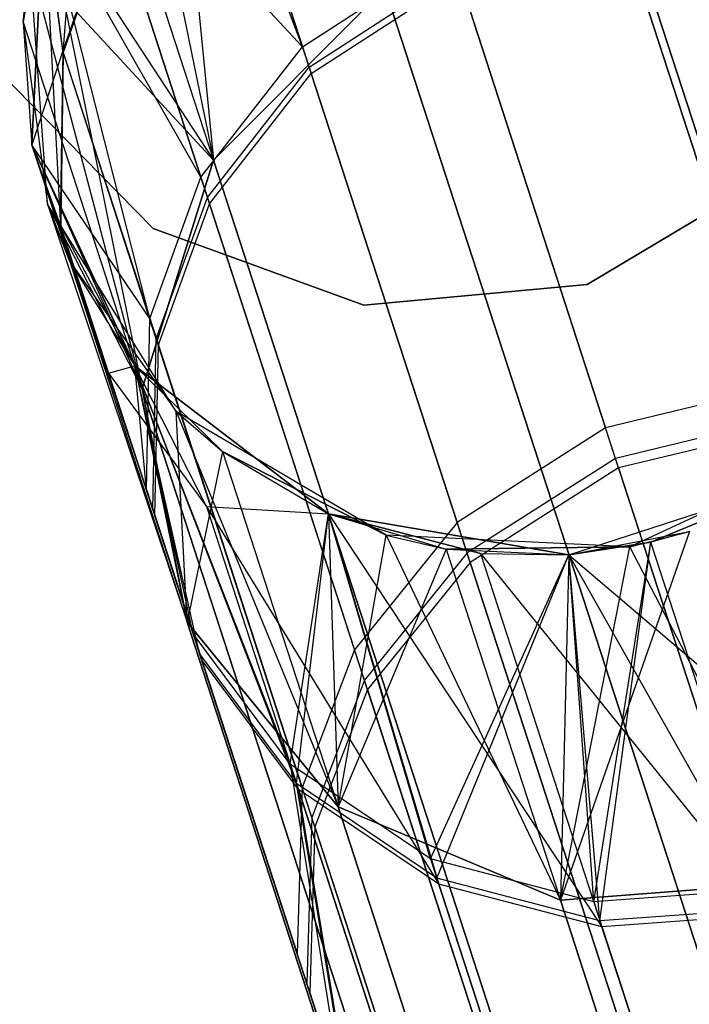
# Model space of a CAD drawing. Extents: x 0.3 to 7.1, y -3.38 to 3.38.
# Tile 303 of 604: x 2.58 to 2.71, y 2.95 to 3.14. Entities that reach past the tile are written whole.
import ezdxf

# ---------------------------------------------------------------- set-up
doc = ezdxf.new("R2010")
doc.units = 0
doc.header["$LTSCALE"] = 2.54
doc.layers.get('0').update_dxf_attribs({"linetype": 'CONTINUOUS'})

# ---------------------------------------------------------------- blocks, each defined once
blk = doc.blocks.new('SINGLES_AVVSTL_STL')
at = {"color": 0}
for p, q in [((2.60498, 3.20834, 23.18265), (2.61403, 3.11628, 22.50739)), ((2.60498, 3.20834, 23.18265), (2.61403, 3.11628, 22.50739)), ((2.6315, 3.13851, 52.55548), (2.60498, 3.20834, 51.88278)), ((2.6315, 3.13851, 52.55548), (2.60498, 3.20834, 51.88278)), ((2.59708, 3.1992, 17.50622), (2.61403, 3.11628, 18.18148)), ((2.59708, 3.1992, 17.50622), (2.61403, 3.11628, 18.18148)), ((2.63281, 3.13449, 59.45836), (2.61418, 3.19181, 59.11521)), ((2.63281, 3.13449, 59.45836), (2.61418, 3.19181, 59.11521)), ((2.61428, 3.1915, 57.21682), (2.63321, 3.13325, 56.87096)), ((2.61428, 3.1915, 57.21682), (2.63321, 3.13325, 56.87096)), ((2.59035, 3.18918, 17.50622), (2.61403, 3.11628, 18.18148)), ((2.59035, 3.18918, 17.50622), (2.61403, 3.11628, 18.18148)), ((2.59035, 3.18918, 23.18265), (2.61403, 3.11628, 22.50739)), ((2.59035, 3.18918, 23.18265), (2.61403, 3.11628, 22.50739)), ((2.58455, 3.13741, 57.22174), (2.5881, 3.18515, 57.56742)), ((2.58455, 3.13741, 57.22174), (2.5881, 3.18515, 57.56742)), ((2.61157, 3.11292, 52.55134), (2.5881, 3.18515, 51.88278)), ((2.61157, 3.11292, 52.55134), (2.5881, 3.18515, 51.88278)), ((2.6315, 3.13851, 52.55548), (2.5881, 3.18515, 51.88278)), ((2.6315, 3.13851, 52.55548), (2.5881, 3.18515, 51.88278)), ((2.58072, 3.16708, 23.18265), (2.57666, 3.14332, 23.18265)), ((2.58072, 3.16708, 23.18265), (2.57666, 3.14332, 23.18265)), ((2.58072, 3.16708, 23.18265), (2.57841, 3.11927, 51.88278)), ((2.57841, 3.11927, 51.88278), (2.58072, 3.16708, 51.88278)), ((2.58072, 3.16708, 23.18265), (2.57841, 3.11927, 51.88278)), ((2.57841, 3.11927, 51.88278), (2.58072, 3.16708, 51.88278)), ((2.58072, 3.16708, 58.76742), (2.57841, 3.11927, 58.76742)), ((2.58072, 3.16708, 57.56742), (2.57841, 3.11927, 57.56742)), ((2.58072, 3.16708, 58.76742), (2.57841, 3.11927, 58.76742)), ((2.58072, 3.16708, 57.56742), (2.57841, 3.11927, 57.56742)), ((2.58072, 3.16708, 23.18265), (2.60004, 3.07137, 22.51622)), ((2.58072, 3.16708, 23.18265), (2.60004, 3.07137, 22.51622)), ((2.58072, 3.16708, 23.18265), (2.61403, 3.11628, 22.50739)), ((2.58072, 3.16708, 23.18265), (2.61403, 3.11628, 22.50739)), ((2.60152, 3.08517, 52.54603), (2.58072, 3.16708, 51.88278)), ((2.60152, 3.08517, 52.54603), (2.58072, 3.16708, 51.88278)), ((2.61157, 3.11292, 52.55134), (2.58072, 3.16708, 51.88278)), ((2.61157, 3.11292, 52.55134), (2.58072, 3.16708, 51.88278)), ((2.58445, 3.13772, 59.11033), (2.58072, 3.16708, 58.76742)), ((2.58445, 3.13772, 59.11033), (2.58072, 3.16708, 58.76742)), ((2.58455, 3.13741, 57.22174), (2.58072, 3.16708, 57.56742)), ((2.58455, 3.13741, 57.22174), (2.58072, 3.16708, 57.56742)), ((2.58407, 3.10326, 57.22551), (2.58072, 3.16708, 57.56742)), ((2.58407, 3.10326, 57.22551), (2.58072, 3.16708, 57.56742)), ((2.59436, 3.1659, 59.11307), (2.58445, 3.13772, 59.11033)), ((2.59436, 3.1659, 59.11307), (2.58445, 3.13772, 59.11033)), ((2.59446, 3.16558, 57.21897), (2.58455, 3.13741, 57.22174)), ((2.59446, 3.16558, 57.21897), (2.58455, 3.13741, 57.22174)), ((2.61287, 3.10892, 59.4541), (2.59436, 3.1659, 59.11307)), ((2.61287, 3.10892, 59.4541), (2.59436, 3.1659, 59.11307)), ((2.59446, 3.16558, 57.21897), (2.61327, 3.10769, 56.87524)), ((2.59446, 3.16558, 57.21897), (2.61327, 3.10769, 56.87524)), ((2.76354, 2.94819, 18.83209), (2.69316, 3.16478, 18.18647)), ((2.76354, 2.94819, 18.83209), (2.69316, 3.16478, 18.18647)), ((2.69316, 3.16478, 22.5024), (2.76354, 2.94819, 21.85677)), ((2.69316, 3.16478, 22.5024), (2.76354, 2.94819, 21.85677)), ((2.69456, 3.16549, 52.55688), (2.72497, 3.0719, 52.89613)), ((2.69456, 3.16549, 52.55688), (2.72497, 3.0719, 52.89613)), ((2.72691, 3.06591, 59.79841), (2.69587, 3.16146, 59.4598)), ((2.72691, 3.06591, 59.79841), (2.69587, 3.16146, 59.4598)), ((2.72751, 3.06406, 56.53104), (2.69627, 3.16022, 56.8695)), ((2.72751, 3.06406, 56.53104), (2.69627, 3.16022, 56.8695)), ((2.6315, 3.13851, 52.55548), (2.66055, 3.15737, 52.55752)), ((2.6315, 3.13851, 52.55548), (2.66055, 3.15737, 52.55752)), ((2.66055, 3.15737, 52.55752), (2.69098, 3.06369, 52.89709)), ((2.66055, 3.15737, 52.55752), (2.69098, 3.06369, 52.89709)), ((2.57797, 3.15532, 17.50622), (2.57666, 3.14332, 17.50622)), ((2.57666, 3.14332, 17.50622), (2.57797, 3.15532, 1.70622)), ((2.57666, 3.14332, 17.50622), (2.57797, 3.15532, 1.70622)), ((2.57797, 3.15532, 17.50622), (2.57666, 3.14332, 17.50622)), ((2.58144, 3.10758, 1.70622), (2.57797, 3.15532, 1.70622)), ((2.61403, 3.11628, 18.18148), (2.57797, 3.15532, 17.50622)), ((2.57797, 3.15532, 17.50622), (2.60004, 3.07137, 18.17265)), ((2.57797, 3.15532, 17.50622), (2.60004, 3.07137, 18.17265)), ((2.61403, 3.11628, 18.18148), (2.57797, 3.15532, 17.50622)), ((2.58144, 3.10758, 1.70622), (2.57797, 3.15532, 1.70622)), ((2.63281, 3.13449, 59.45836), (2.66186, 3.15334, 59.46046)), ((2.63281, 3.13449, 59.45836), (2.66186, 3.15334, 59.46046)), ((2.69293, 3.0577, 59.79938), (2.66186, 3.15334, 59.46046)), ((2.69293, 3.0577, 59.79938), (2.66186, 3.15334, 59.46046)), ((2.63321, 3.13325, 56.87096), (2.66226, 3.1521, 56.86884)), ((2.63321, 3.13325, 56.87096), (2.66226, 3.1521, 56.86884)), ((2.69353, 3.05584, 56.53007), (2.66226, 3.1521, 56.86884)), ((2.69353, 3.05584, 56.53007), (2.66226, 3.1521, 56.86884)), ((2.61403, 3.11628, 18.18148), (2.64764, 3.14999, 18.18647)), ((2.61403, 3.11628, 18.18148), (2.64764, 3.14999, 18.18647)), ((2.64764, 3.14999, 22.5024), (2.61403, 3.11628, 22.50739)), ((2.64764, 3.14999, 22.5024), (2.61403, 3.11628, 22.50739)), ((2.71802, 2.9334, 18.83209), (2.64764, 3.14999, 18.18647)), ((2.71802, 2.9334, 18.83209), (2.64764, 3.14999, 18.18647)), ((2.64764, 3.14999, 22.5024), (2.71802, 2.9334, 21.85677)), ((2.64764, 3.14999, 22.5024), (2.71802, 2.9334, 21.85677)), ((2.57666, 3.14332, 17.50622), (2.60004, 3.07137, 18.17265)), ((2.57666, 3.14332, 17.50622), (2.60004, 3.07137, 18.17265)), ((2.57666, 3.14332, 17.50622), (2.58144, 3.10758, 17.50622)), ((2.57666, 3.14332, 17.50622), (2.58144, 3.10758, 17.50622)), ((2.57666, 3.14332, 17.50622), (2.58144, 3.10758, 1.70622)), ((2.57666, 3.14332, 17.50622), (2.58144, 3.10758, 1.70622)), ((2.57666, 3.14332, 23.18265), (2.57841, 3.11927, 51.88278)), ((2.57666, 3.14332, 23.18265), (2.57841, 3.11927, 51.88278)), ((2.57666, 3.14332, 23.18265), (2.57841, 3.11927, 23.18265)), ((2.57666, 3.14332, 23.18265), (2.57841, 3.11927, 23.18265)), ((2.57666, 3.14332, 23.18265), (2.60004, 3.07137, 22.51622)), ((2.57666, 3.14332, 23.18265), (2.60004, 3.07137, 22.51622)), ((2.58445, 3.13772, 59.11033), (2.57841, 3.11927, 58.76742)), ((2.58445, 3.13772, 59.11033), (2.57841, 3.11927, 58.76742)), ((2.58445, 3.13772, 59.11033), (2.58397, 3.10356, 59.10659)), ((2.58445, 3.13772, 59.11033), (2.58397, 3.10356, 59.10659)), ((2.58455, 3.13741, 57.22174), (2.58407, 3.10326, 57.22551)), ((2.58455, 3.13741, 57.22174), (2.58407, 3.10326, 57.22551)), ((2.60281, 3.0812, 59.44865), (2.58445, 3.13772, 59.11033)), ((2.60281, 3.0812, 59.44865), (2.58445, 3.13772, 59.11033)), ((2.58455, 3.13741, 57.22174), (2.60321, 3.07998, 56.88074)), ((2.58455, 3.13741, 57.22174), (2.60321, 3.07998, 56.88074)), ((2.61157, 3.11292, 52.55134), (2.6315, 3.13851, 52.55548)), ((2.61157, 3.11292, 52.55134), (2.6315, 3.13851, 52.55548)), ((2.6315, 3.13851, 52.55548), (2.66185, 3.04511, 52.89401)), ((2.6315, 3.13851, 52.55548), (2.66185, 3.04511, 52.89401)), ((2.60222, 3.10285, 1.9), (2.57136, 3.13423, 1.9)), ((2.57136, 3.13423, 1.7), (2.60222, 3.10285, 1.7)), ((2.57136, 3.13423, 1.7), (2.60222, 3.10285, 1.7)), ((2.60222, 3.10285, 1.9), (2.57136, 3.13423, 1.9)), ((2.61287, 3.10892, 59.4541), (2.63281, 3.13449, 59.45836)), ((2.61287, 3.10892, 59.4541), (2.63281, 3.13449, 59.45836)), ((2.66379, 3.03914, 59.79626), (2.63281, 3.13449, 59.45836)), ((2.66379, 3.03914, 59.79626), (2.63281, 3.13449, 59.45836)), ((2.61327, 3.10769, 56.87524), (2.63321, 3.13325, 56.87096)), ((2.61327, 3.10769, 56.87524), (2.63321, 3.13325, 56.87096)), ((2.66439, 3.03729, 56.5332), (2.63321, 3.13325, 56.87096)), ((2.66439, 3.03729, 56.5332), (2.63321, 3.13325, 56.87096)), ((2.57841, 3.11927, 23.18265), (2.57841, 3.11927, 51.88278)), ((2.57841, 3.11927, 23.18265), (2.57841, 3.11927, 51.88278)), ((2.57841, 3.11927, 23.18265), (2.59857, 3.07587, 51.88278)), ((2.59857, 3.07587, 51.88278), (2.57841, 3.11927, 51.88278)), ((2.57841, 3.11927, 23.18265), (2.59857, 3.07587, 51.88278)), ((2.57841, 3.11927, 23.18265), (2.60886, 3.02554, 22.52687)), ((2.57841, 3.11927, 23.18265), (2.60886, 3.02554, 22.52687)), ((2.57841, 3.11927, 23.18265), (2.60004, 3.07137, 22.51622)), ((2.57841, 3.11927, 23.18265), (2.60004, 3.07137, 22.51622)), ((2.60086, 3.05158, 52.53879), (2.57841, 3.11927, 51.88278)), ((2.59857, 3.07587, 51.88278), (2.57841, 3.11927, 51.88278)), ((2.60086, 3.05158, 52.53879), (2.57841, 3.11927, 51.88278)), ((2.60152, 3.08517, 52.54603), (2.57841, 3.11927, 51.88278)), ((2.60152, 3.08517, 52.54603), (2.57841, 3.11927, 51.88278)), ((2.58397, 3.10356, 59.10659), (2.57841, 3.11927, 58.76742)), ((2.57841, 3.11927, 58.76742), (2.59857, 3.07587, 58.76742)), ((2.58397, 3.10356, 59.10659), (2.57841, 3.11927, 58.76742)), ((2.57841, 3.11927, 57.56742), (2.57841, 3.11927, 58.76742)), ((2.57841, 3.11927, 57.56742), (2.59857, 3.07587, 57.56742)), ((2.57841, 3.11927, 58.76742), (2.59857, 3.07587, 58.76742)), ((2.57841, 3.11927, 57.56742), (2.57841, 3.11927, 58.76742)), ((2.58407, 3.10326, 57.22551), (2.57841, 3.11927, 57.56742)), ((2.58407, 3.10326, 57.22551), (2.57841, 3.11927, 57.56742)), ((2.59344, 3.07443, 57.22904), (2.57841, 3.11927, 57.56742)), ((2.59344, 3.07443, 57.22904), (2.57841, 3.11927, 57.56742)), ((2.57841, 3.11927, 57.56742), (2.59857, 3.07587, 57.56742)), ((2.60004, 3.07137, 18.17265), (2.61403, 3.11628, 18.18148)), ((2.60004, 3.07137, 18.17265), (2.61403, 3.11628, 18.18148)), ((2.61403, 3.11628, 22.50739), (2.60004, 3.07137, 22.51622)), ((2.61403, 3.11628, 22.50739), (2.60004, 3.07137, 22.51622)), ((2.68389, 2.90127, 18.82238), (2.61403, 3.11628, 18.18148)), ((2.68389, 2.90127, 18.82238), (2.61403, 3.11628, 18.18148)), ((2.61403, 3.11628, 22.50739), (2.68389, 2.90127, 21.86649)), ((2.61403, 3.11628, 22.50739), (2.68389, 2.90127, 21.86649)), ((2.72518, 3.11439, 1.9), (2.68737, 3.09187, 1.9)), ((2.68737, 3.09187, 1.7), (2.72518, 3.11439, 1.7)), ((2.68737, 3.09187, 1.7), (2.72518, 3.11439, 1.7)), ((2.72518, 3.11439, 1.9), (2.68737, 3.09187, 1.9)), ((2.60152, 3.08517, 52.54603), (2.61157, 3.11292, 52.55134)), ((2.60152, 3.08517, 52.54603), (2.61157, 3.11292, 52.55134)), ((2.61157, 3.11292, 52.55134), (2.64173, 3.0201, 52.88779)), ((2.61157, 3.11292, 52.55134), (2.64173, 3.0201, 52.88779)), ((2.60281, 3.0812, 59.44865), (2.61287, 3.10892, 59.4541)), ((2.60281, 3.0812, 59.44865), (2.61287, 3.10892, 59.4541)), ((2.64366, 3.01416, 59.78992), (2.61287, 3.10892, 59.4541)), ((2.64366, 3.01416, 59.78992), (2.61287, 3.10892, 59.4541)), ((2.60669, 3.06693, 1.70622), (2.58144, 3.10758, 1.70622)), ((2.60004, 3.07137, 18.17265), (2.58144, 3.10758, 17.50622)), ((2.58144, 3.10758, 17.50622), (2.60886, 3.02554, 18.162)), ((2.58144, 3.10758, 17.50622), (2.60886, 3.02554, 18.162)), ((2.58144, 3.10758, 17.50622), (2.58585, 3.09635, 17.50622)), ((2.60004, 3.07137, 18.17265), (2.58144, 3.10758, 17.50622)), ((2.58585, 3.09635, 17.50622), (2.58144, 3.10758, 1.70622)), ((2.60669, 3.06693, 1.70622), (2.58144, 3.10758, 1.70622)), ((2.58144, 3.10758, 17.50622), (2.58585, 3.09635, 17.50622)), ((2.58144, 3.10758, 17.50622), (2.58144, 3.10758, 1.70622)), ((2.58585, 3.09635, 17.50622), (2.58144, 3.10758, 1.70622)), ((2.58144, 3.10758, 17.50622), (2.58144, 3.10758, 1.70622)), ((2.60321, 3.07998, 56.88074), (2.61327, 3.10769, 56.87524)), ((2.60321, 3.07998, 56.88074), (2.61327, 3.10769, 56.87524)), ((2.64426, 3.01232, 56.53958), (2.61327, 3.10769, 56.87524)), ((2.64426, 3.01232, 56.53958), (2.61327, 3.10769, 56.87524)), ((2.60214, 3.04766, 59.44122), (2.58397, 3.10356, 59.10659)), ((2.58397, 3.10356, 59.10659), (2.61132, 3.01941, 59.43426)), ((2.58397, 3.10356, 59.10659), (2.59857, 3.07587, 58.76742)), ((2.58397, 3.10356, 59.10659), (2.59857, 3.07587, 58.76742)), ((2.60214, 3.04766, 59.44122), (2.58397, 3.10356, 59.10659)), ((2.58397, 3.10356, 59.10659), (2.61132, 3.01941, 59.43426)), ((2.58407, 3.10326, 57.22551), (2.59344, 3.07443, 57.22904)), ((2.58407, 3.10326, 57.22551), (2.59344, 3.07443, 57.22904)), ((2.58407, 3.10326, 57.22551), (2.60253, 3.04645, 56.88823)), ((2.58407, 3.10326, 57.22551), (2.60253, 3.04645, 56.88823)), ((2.64356, 3.08776, 1.9), (2.60222, 3.10285, 1.9)), ((2.60222, 3.10285, 1.7), (2.64356, 3.08776, 1.7)), ((2.60222, 3.10285, 1.7), (2.64356, 3.08776, 1.7)), ((2.60222, 3.10285, 1.7), (2.60222, 3.10285, 1.9)), ((2.64356, 3.08776, 1.9), (2.60222, 3.10285, 1.9)), ((2.60222, 3.10285, 1.7), (2.60222, 3.10285, 1.9)), ((2.58585, 3.09635, 17.50622), (2.60886, 3.02554, 18.162)), ((2.58585, 3.09635, 17.50622), (2.60886, 3.02554, 18.162)), ((2.58585, 3.09635, 17.50622), (2.60669, 3.06693, 17.50622)), ((2.58585, 3.09635, 17.50622), (2.60669, 3.06693, 17.50622)), ((2.58585, 3.09635, 17.50622), (2.60669, 3.06693, 1.70622)), ((2.58585, 3.09635, 17.50622), (2.60669, 3.06693, 1.70622)), ((2.58585, 3.09635, 23.18265), (2.60886, 3.02554, 22.52687)), ((2.58585, 3.09635, 23.18265), (2.59857, 3.07587, 51.88278)), ((2.58585, 3.09635, 23.18265), (2.59857, 3.07587, 51.88278)), ((2.58585, 3.09635, 23.18265), (2.59857, 3.07587, 23.18265)), ((2.58585, 3.09635, 23.18265), (2.59857, 3.07587, 23.18265)), ((2.58585, 3.09635, 23.18265), (2.60886, 3.02554, 22.52687)), ((2.68737, 3.09187, 1.9), (2.64356, 3.08776, 1.9)), ((2.64356, 3.08776, 1.7), (2.68737, 3.09187, 1.7)), ((2.64356, 3.08776, 1.7), (2.68737, 3.09187, 1.7)), ((2.68737, 3.09187, 1.9), (2.64356, 3.08776, 1.9)), ((2.68737, 3.09187, 1.7), (2.68737, 3.09187, 1.9)), ((2.68737, 3.09187, 1.7), (2.68737, 3.09187, 1.9)), ((2.64356, 3.08776, 1.7), (2.64356, 3.08776, 1.9)), ((2.64356, 3.08776, 1.7), (2.64356, 3.08776, 1.9)), ((2.60086, 3.05158, 52.53879), (2.60152, 3.08517, 52.54603)), ((2.60086, 3.05158, 52.53879), (2.60152, 3.08517, 52.54603)), ((2.60152, 3.08517, 52.54603), (2.63144, 2.99308, 52.87981)), ((2.60152, 3.08517, 52.54603), (2.63144, 2.99308, 52.87981)), ((2.60214, 3.04766, 59.44122), (2.60281, 3.0812, 59.44865)), ((2.60214, 3.04766, 59.44122), (2.60281, 3.0812, 59.44865)), ((2.63336, 2.98719, 59.78181), (2.60281, 3.0812, 59.44865)), ((2.63336, 2.98719, 59.78181), (2.60281, 3.0812, 59.44865)), ((2.60253, 3.04645, 56.88823), (2.60321, 3.07998, 56.88074)), ((2.60253, 3.04645, 56.88823), (2.60321, 3.07998, 56.88074)), ((2.63395, 2.98537, 56.54774), (2.60321, 3.07998, 56.88074)), ((2.63395, 2.98537, 56.54774), (2.60321, 3.07998, 56.88074)), ((2.59344, 3.07443, 57.22904), (2.59857, 3.07587, 57.56742)), ((2.59344, 3.07443, 57.22904), (2.59857, 3.07587, 57.56742)), ((2.59857, 3.07587, 23.18265), (2.59857, 3.07587, 51.88278)), ((2.59857, 3.07587, 23.18265), (2.59857, 3.07587, 51.88278)), ((2.59857, 3.07587, 23.18265), (2.63661, 3.04681, 51.88278)), ((2.63661, 3.04681, 51.88278), (2.59857, 3.07587, 51.88278)), ((2.59857, 3.07587, 23.18265), (2.61583, 3.05903, 23.18265)), ((2.59857, 3.07587, 23.18265), (2.63661, 3.04681, 51.88278)), ((2.59857, 3.07587, 23.18265), (2.61583, 3.05903, 23.18265)), ((2.59857, 3.07587, 23.18265), (2.60886, 3.02554, 22.52687)), ((2.59857, 3.07587, 23.18265), (2.60886, 3.02554, 22.52687)), ((2.62907, 2.99769, 52.52513), (2.59857, 3.07587, 51.88278)), ((2.63661, 3.04681, 51.88278), (2.59857, 3.07587, 51.88278)), ((2.61006, 3.02329, 52.53201), (2.59857, 3.07587, 51.88278)), ((2.62907, 2.99769, 52.52513), (2.59857, 3.07587, 51.88278)), ((2.61006, 3.02329, 52.53201), (2.59857, 3.07587, 51.88278)), ((2.60086, 3.05158, 52.53879), (2.59857, 3.07587, 51.88278)), ((2.60086, 3.05158, 52.53879), (2.59857, 3.07587, 51.88278)), ((2.63032, 2.99385, 59.42719), (2.59857, 3.07587, 58.76742)), ((2.59857, 3.07587, 58.76742), (2.63661, 3.04681, 58.76742)), ((2.61132, 3.01941, 59.43426), (2.59857, 3.07587, 58.76742)), ((2.63032, 2.99385, 59.42719), (2.59857, 3.07587, 58.76742)), ((2.61132, 3.01941, 59.43426), (2.59857, 3.07587, 58.76742)), ((2.59857, 3.07587, 57.56742), (2.59857, 3.07587, 58.76742)), ((2.59857, 3.07587, 57.56742), (2.63661, 3.04681, 57.56742)), ((2.59857, 3.07587, 58.76742), (2.63661, 3.04681, 58.76742)), ((2.59857, 3.07587, 57.56742), (2.59857, 3.07587, 58.76742)), ((2.61263, 3.04829, 57.23264), (2.59857, 3.07587, 57.56742)), ((2.61263, 3.04829, 57.23264), (2.59857, 3.07587, 57.56742)), ((2.59857, 3.07587, 57.56742), (2.63661, 3.04681, 57.56742)), ((2.59344, 3.07443, 57.22904), (2.61263, 3.04829, 57.23264)), ((2.59344, 3.07443, 57.22904), (2.61263, 3.04829, 57.23264)), ((2.59344, 3.07443, 57.22904), (2.61171, 3.01821, 56.89525)), ((2.59344, 3.07443, 57.22904), (2.61171, 3.01821, 56.89525)), ((2.72497, 3.0719, 52.89613), (2.69098, 3.06369, 52.89709)), ((2.72497, 3.0719, 52.89613), (2.69098, 3.06369, 52.89709)), ((2.60886, 3.02554, 18.162), (2.60004, 3.07137, 18.17265)), ((2.66898, 2.85917, 18.80517), (2.60004, 3.07137, 18.17265)), ((2.60886, 3.02554, 18.162), (2.60004, 3.07137, 18.17265)), ((2.66898, 2.85917, 18.80517), (2.60004, 3.07137, 18.17265)), ((2.60004, 3.07137, 22.51622), (2.60886, 3.02554, 22.52687)), ((2.60004, 3.07137, 22.51622), (2.60886, 3.02554, 22.52687)), ((2.60004, 3.07137, 22.51622), (2.66898, 2.85917, 21.8837)), ((2.60004, 3.07137, 22.51622), (2.66898, 2.85917, 21.8837)), ((2.64795, 3.04266, 1.70622), (2.60669, 3.06693, 1.70622)), ((2.60886, 3.02554, 18.162), (2.60669, 3.06693, 17.50622)), ((2.60669, 3.06693, 17.50622), (2.63848, 2.98931, 18.15197)), ((2.60669, 3.06693, 17.50622), (2.63848, 2.98931, 18.15197)), ((2.60669, 3.06693, 17.50622), (2.61583, 3.05903, 17.50622)), ((2.60886, 3.02554, 18.162), (2.60669, 3.06693, 17.50622)), ((2.60669, 3.06693, 1.70622), (2.60669, 3.06693, 17.50622)), ((2.60669, 3.06693, 1.70622), (2.60669, 3.06693, 17.50622)), ((2.60669, 3.06693, 1.70622), (2.61583, 3.05903, 17.50622)), ((2.60669, 3.06693, 17.50622), (2.61583, 3.05903, 17.50622)), ((2.60669, 3.06693, 1.70622), (2.61583, 3.05903, 17.50622)), ((2.64795, 3.04266, 1.70622), (2.60669, 3.06693, 1.70622)), ((2.72691, 3.06591, 59.79841), (2.69293, 3.0577, 59.79938)), ((2.72691, 3.06591, 59.79841), (2.69293, 3.0577, 59.79938)), ((2.72751, 3.06406, 56.53104), (2.69353, 3.05584, 56.53007)), ((2.72751, 3.06406, 56.53104), (2.69353, 3.05584, 56.53007)), ((2.69098, 3.06369, 52.89709), (2.66185, 3.04511, 52.89401)), ((2.69098, 3.06369, 52.89709), (2.66185, 3.04511, 52.89401)), ((2.73329, 2.9335, 53.22303), (2.69098, 3.06369, 52.89709)), ((2.73329, 2.9335, 53.22303), (2.69098, 3.06369, 52.89709)), ((2.73916, 3.06052, 1.70622), (2.69575, 3.04035, 1.70622)), ((2.73916, 3.06052, 1.70622), (2.69575, 3.04035, 1.70622)), ((2.61583, 3.05903, 23.18265), (2.60886, 3.02554, 22.52687)), ((2.61583, 3.05903, 23.18265), (2.60886, 3.02554, 22.52687)), ((2.61583, 3.05903, 17.50622), (2.63848, 2.98931, 18.15197)), ((2.61583, 3.05903, 17.50622), (2.63848, 2.98931, 18.15197)), ((2.61583, 3.05903, 17.50622), (2.64795, 3.04266, 17.50622)), ((2.64795, 3.04266, 1.70622), (2.61583, 3.05903, 17.50622)), ((2.64795, 3.04266, 1.70622), (2.61583, 3.05903, 17.50622)), ((2.61583, 3.05903, 17.50622), (2.64795, 3.04266, 17.50622)), ((2.61583, 3.05903, 23.18265), (2.63661, 3.04681, 51.88278)), ((2.61583, 3.05903, 23.18265), (2.63661, 3.04681, 51.88278)), ((2.61583, 3.05903, 23.18265), (2.63661, 3.04681, 23.18265)), ((2.61583, 3.05903, 23.18265), (2.63661, 3.04681, 23.18265)), ((2.61583, 3.05903, 23.18265), (2.63848, 2.98931, 22.5369)), ((2.61583, 3.05903, 23.18265), (2.63848, 2.98931, 22.5369)), ((2.69293, 3.0577, 59.79938), (2.66379, 3.03914, 59.79626)), ((2.69293, 3.0577, 59.79938), (2.66379, 3.03914, 59.79626)), ((2.73585, 2.92562, 60.12446), (2.69293, 3.0577, 59.79938)), ((2.73585, 2.92562, 60.12446), (2.69293, 3.0577, 59.79938)), ((2.69353, 3.05584, 56.53007), (2.66439, 3.03729, 56.5332)), ((2.69353, 3.05584, 56.53007), (2.66439, 3.03729, 56.5332)), ((2.69353, 3.05584, 56.53007), (2.73664, 2.92317, 56.20522)), ((2.69353, 3.05584, 56.53007), (2.73664, 2.92317, 56.20522)), ((2.68379, 3.03875, 57.56742), (2.72931, 3.05354, 57.56742)), ((2.68379, 3.03875, 57.56742), (2.72931, 3.05354, 57.56742)), ((2.72931, 3.05354, 51.88278), (2.69985, 3.04124, 51.88278)), ((2.72931, 3.05354, 51.88278), (2.69985, 3.04124, 51.88278)), ((2.69985, 3.04124, 58.76742), (2.72931, 3.05354, 58.76742)), ((2.72931, 3.05354, 57.56742), (2.69985, 3.04124, 58.76742)), ((2.72931, 3.05354, 57.56742), (2.69985, 3.04124, 58.76742)), ((2.69985, 3.04124, 58.76742), (2.72931, 3.05354, 58.76742)), ((2.61006, 3.02329, 52.53201), (2.60086, 3.05158, 52.53879)), ((2.60086, 3.05158, 52.53879), (2.63046, 2.9605, 52.86893)), ((2.60086, 3.05158, 52.53879), (2.63046, 2.9605, 52.86893)), ((2.61006, 3.02329, 52.53201), (2.60086, 3.05158, 52.53879)), ((2.63235, 2.95467, 59.77075), (2.60214, 3.04766, 59.44122)), ((2.63235, 2.95467, 59.77075), (2.60214, 3.04766, 59.44122)), ((2.63294, 2.95287, 56.55886), (2.60253, 3.04645, 56.88823)), ((2.63294, 2.95287, 56.55886), (2.60253, 3.04645, 56.88823)), ((2.61263, 3.04829, 57.23264), (2.63661, 3.04681, 57.56742)), ((2.61263, 3.04829, 57.23264), (2.63661, 3.04681, 57.56742)), ((2.61263, 3.04829, 57.23264), (2.65825, 2.97412, 56.90856)), ((2.61263, 3.04829, 57.23264), (2.65825, 2.97412, 56.90856)), ((2.61263, 3.04829, 57.23264), (2.6307, 2.99267, 56.90238)), ((2.61263, 3.04829, 57.23264), (2.6307, 2.99267, 56.90238)), ((2.62907, 2.99769, 52.52513), (2.63661, 3.04681, 51.88278)), ((2.62907, 2.99769, 52.52513), (2.63661, 3.04681, 51.88278)), ((2.63032, 2.99385, 59.42719), (2.63661, 3.04681, 58.76742)), ((2.63032, 2.99385, 59.42719), (2.63661, 3.04681, 58.76742)), ((2.63661, 3.04681, 23.18265), (2.63661, 3.04681, 51.88278)), ((2.63661, 3.04681, 23.18265), (2.63661, 3.04681, 51.88278)), ((2.63661, 3.04681, 23.18265), (2.68379, 3.03875, 51.88278)), ((2.68379, 3.03875, 51.88278), (2.63661, 3.04681, 51.88278)), ((2.63661, 3.04681, 23.18265), (2.65971, 3.03991, 23.18265)), ((2.63661, 3.04681, 23.18265), (2.68379, 3.03875, 51.88278)), ((2.63661, 3.04681, 23.18265), (2.65971, 3.03991, 23.18265)), ((2.63661, 3.04681, 23.18265), (2.63848, 2.98931, 22.5369)), ((2.63661, 3.04681, 23.18265), (2.63848, 2.98931, 22.5369)), ((2.65663, 2.97909, 52.51915), (2.63661, 3.04681, 51.88278)), ((2.68379, 3.03875, 51.88278), (2.63661, 3.04681, 51.88278)), ((2.65663, 2.97909, 52.51915), (2.63661, 3.04681, 51.88278)), ((2.65787, 2.97529, 59.42105), (2.63661, 3.04681, 58.76742)), ((2.63661, 3.04681, 58.76742), (2.68379, 3.03875, 58.76742)), ((2.65787, 2.97529, 59.42105), (2.63661, 3.04681, 58.76742)), ((2.63661, 3.04681, 57.56742), (2.63661, 3.04681, 58.76742)), ((2.63661, 3.04681, 57.56742), (2.63661, 3.04681, 58.76742)), ((2.63661, 3.04681, 57.56742), (2.66645, 3.039, 57.56742)), ((2.66645, 3.039, 57.56742), (2.63661, 3.04681, 58.76742)), ((2.66645, 3.039, 57.56742), (2.63661, 3.04681, 58.76742)), ((2.63661, 3.04681, 58.76742), (2.68379, 3.03875, 58.76742)), ((2.63661, 3.04681, 57.56742), (2.66645, 3.039, 57.56742)), ((2.63661, 3.04681, 57.56742), (2.69025, 2.96574, 56.91279)), ((2.63661, 3.04681, 57.56742), (2.69025, 2.96574, 56.91279)), ((2.63661, 3.04681, 57.56742), (2.65825, 2.97412, 56.90856)), ((2.63661, 3.04681, 57.56742), (2.65825, 2.97412, 56.90856)), ((2.66185, 3.04511, 52.89401), (2.64173, 3.0201, 52.88779)), ((2.66185, 3.04511, 52.89401), (2.64173, 3.0201, 52.88779)), ((2.70402, 2.91531, 53.21898), (2.66185, 3.04511, 52.89401)), ((2.70402, 2.91531, 53.21898), (2.66185, 3.04511, 52.89401)), ((2.63848, 2.98931, 18.15197), (2.64795, 3.04266, 17.50622)), ((2.63848, 2.98931, 18.15197), (2.64795, 3.04266, 17.50622)), ((2.69575, 3.04035, 1.70622), (2.64795, 3.04266, 1.70622)), ((2.64795, 3.04266, 17.50622), (2.68211, 2.97096, 18.14485)), ((2.64795, 3.04266, 17.50622), (2.68211, 2.97096, 18.14485)), ((2.64795, 3.04266, 17.50622), (2.65971, 3.03991, 17.50622)), ((2.64795, 3.04266, 1.70622), (2.64795, 3.04266, 17.50622)), ((2.64795, 3.04266, 1.70622), (2.64795, 3.04266, 17.50622)), ((2.64795, 3.04266, 1.70622), (2.65971, 3.03991, 17.50622)), ((2.64795, 3.04266, 17.50622), (2.65971, 3.03991, 17.50622)), ((2.64795, 3.04266, 1.70622), (2.65971, 3.03991, 17.50622)), ((2.69575, 3.04035, 1.70622), (2.64795, 3.04266, 1.70622)), ((2.70744, 3.04338, 23.18265), (2.68211, 2.97096, 22.54401)), ((2.70744, 3.04338, 23.18265), (2.68211, 2.97096, 22.54401)), ((2.68379, 3.03875, 23.18265), (2.70744, 3.04338, 23.18265)), ((2.68379, 3.03875, 23.18265), (2.70744, 3.04338, 23.18265)), ((2.69575, 3.04035, 17.50622), (2.70744, 3.04338, 17.50622)), ((2.69575, 3.04035, 1.70622), (2.70744, 3.04338, 17.50622)), ((2.69575, 3.04035, 17.50622), (2.70744, 3.04338, 17.50622)), ((2.69575, 3.04035, 1.70622), (2.70744, 3.04338, 17.50622)), ((2.70744, 3.04338, 23.18265), (2.69985, 3.04124, 51.88278)), ((2.70744, 3.04338, 23.18265), (2.69985, 3.04124, 51.88278)), ((2.68379, 3.03875, 23.18265), (2.69985, 3.04124, 51.88278)), ((2.69985, 3.04124, 51.88278), (2.68379, 3.03875, 51.88278)), ((2.68379, 3.03875, 23.18265), (2.69985, 3.04124, 51.88278)), ((2.69985, 3.04124, 51.88278), (2.68379, 3.03875, 51.88278)), ((2.68379, 3.03875, 58.76742), (2.69985, 3.04124, 58.76742)), ((2.68379, 3.03875, 57.56742), (2.69985, 3.04124, 58.76742)), ((2.68379, 3.03875, 58.76742), (2.69985, 3.04124, 58.76742)), ((2.68379, 3.03875, 57.56742), (2.69985, 3.04124, 58.76742)), ((2.68865, 2.97068, 52.51508), (2.69985, 3.04124, 51.88278)), ((2.68865, 2.97068, 52.51508), (2.69985, 3.04124, 51.88278)), ((2.68988, 2.9669, 59.41686), (2.69985, 3.04124, 58.76742)), ((2.68988, 2.9669, 59.41686), (2.69985, 3.04124, 58.76742)), ((2.72199, 2.97312, 52.51326), (2.69985, 3.04124, 51.88278)), ((2.72199, 2.97312, 52.51326), (2.69985, 3.04124, 51.88278)), ((2.72321, 2.96935, 59.41499), (2.69985, 3.04124, 58.76742)), ((2.72321, 2.96935, 59.41499), (2.69985, 3.04124, 58.76742)), ((2.65971, 3.03991, 23.18265), (2.63848, 2.98931, 22.5369)), ((2.65971, 3.03991, 23.18265), (2.63848, 2.98931, 22.5369)), ((2.66379, 3.03914, 59.79626), (2.64366, 3.01416, 59.78992)), ((2.66379, 3.03914, 59.79626), (2.64366, 3.01416, 59.78992)), ((2.65663, 2.97909, 52.51915), (2.68379, 3.03875, 51.88278)), ((2.65663, 2.97909, 52.51915), (2.68379, 3.03875, 51.88278)), ((2.65787, 2.97529, 59.42105), (2.68379, 3.03875, 58.76742)), ((2.65787, 2.97529, 59.42105), (2.68379, 3.03875, 58.76742)), ((2.65971, 3.03991, 17.50622), (2.69575, 3.04035, 17.50622)), ((2.69575, 3.04035, 1.70622), (2.65971, 3.03991, 17.50622)), ((2.69575, 3.04035, 1.70622), (2.65971, 3.03991, 17.50622)), ((2.65971, 3.03991, 17.50622), (2.69575, 3.04035, 17.50622)), ((2.65971, 3.03991, 17.50622), (2.68211, 2.97096, 18.14485)), ((2.65971, 3.03991, 17.50622), (2.68211, 2.97096, 18.14485)), ((2.65971, 3.03991, 23.18265), (2.68379, 3.03875, 51.88278)), ((2.65971, 3.03991, 23.18265), (2.68379, 3.03875, 51.88278)), ((2.65971, 3.03991, 23.18265), (2.68379, 3.03875, 23.18265)), ((2.65971, 3.03991, 23.18265), (2.68379, 3.03875, 23.18265)), ((2.65971, 3.03991, 23.18265), (2.68211, 2.97096, 22.54401)), ((2.65971, 3.03991, 23.18265), (2.68211, 2.97096, 22.54401)), ((2.70658, 2.90746, 60.12035), (2.66379, 3.03914, 59.79626)), ((2.70658, 2.90746, 60.12035), (2.66379, 3.03914, 59.79626)), ((2.66645, 3.039, 57.56742), (2.68379, 3.03875, 58.76742)), ((2.66645, 3.039, 57.56742), (2.68379, 3.03875, 58.76742)), ((2.66645, 3.039, 57.56742), (2.68379, 3.03875, 57.56742)), ((2.66645, 3.039, 57.56742), (2.68379, 3.03875, 57.56742)), ((2.66645, 3.039, 57.56742), (2.72359, 2.96819, 56.91467)), ((2.66645, 3.039, 57.56742), (2.72359, 2.96819, 56.91467)), ((2.66645, 3.039, 57.56742), (2.69025, 2.96574, 56.91279)), ((2.66645, 3.039, 57.56742), (2.69025, 2.96574, 56.91279)), ((2.68211, 2.97096, 18.14485), (2.69575, 3.04035, 17.50622)), ((2.68211, 2.97096, 18.14485), (2.69575, 3.04035, 17.50622)), ((2.68379, 3.03875, 23.18265), (2.68211, 2.97096, 22.54401)), ((2.68379, 3.03875, 23.18265), (2.68211, 2.97096, 22.54401)), ((2.68379, 3.03875, 23.18265), (2.68379, 3.03875, 51.88278)), ((2.68379, 3.03875, 23.18265), (2.68379, 3.03875, 51.88278)), ((2.68865, 2.97068, 52.51508), (2.68379, 3.03875, 51.88278)), ((2.68865, 2.97068, 52.51508), (2.68379, 3.03875, 51.88278)), ((2.68988, 2.9669, 59.41686), (2.68379, 3.03875, 58.76742)), ((2.68988, 2.9669, 59.41686), (2.68379, 3.03875, 58.76742)), ((2.68379, 3.03875, 57.56742), (2.68379, 3.03875, 58.76742)), ((2.68379, 3.03875, 57.56742), (2.68379, 3.03875, 58.76742)), ((2.68379, 3.03875, 57.56742), (2.75255, 2.98011, 56.91411)), ((2.68379, 3.03875, 57.56742), (2.75255, 2.98011, 56.91411)), ((2.68379, 3.03875, 57.56742), (2.72359, 2.96819, 56.91467)), ((2.68379, 3.03875, 57.56742), (2.72359, 2.96819, 56.91467)), ((2.72976, 2.97471, 18.14229), (2.69575, 3.04035, 17.50622)), ((2.72976, 2.97471, 18.14229), (2.69575, 3.04035, 17.50622)), ((2.69575, 3.04035, 1.70622), (2.69575, 3.04035, 17.50622)), ((2.69575, 3.04035, 1.70622), (2.69575, 3.04035, 17.50622)), ((2.66439, 3.03729, 56.5332), (2.64426, 3.01232, 56.53958)), ((2.66439, 3.03729, 56.5332), (2.64426, 3.01232, 56.53958)), ((2.66439, 3.03729, 56.5332), (2.70737, 2.90501, 56.20934)), ((2.66439, 3.03729, 56.5332), (2.70737, 2.90501, 56.20934)), ((2.63848, 2.98931, 18.15197), (2.60886, 3.02554, 18.162)), ((2.6767, 2.81674, 18.78441), (2.60886, 3.02554, 18.162)), ((2.63848, 2.98931, 18.15197), (2.60886, 3.02554, 18.162)), ((2.6767, 2.81674, 18.78441), (2.60886, 3.02554, 18.162)), ((2.60886, 3.02554, 22.52687), (2.63848, 2.98931, 22.5369)), ((2.60886, 3.02554, 22.52687), (2.63848, 2.98931, 22.5369)), ((2.60886, 3.02554, 22.52687), (2.6767, 2.81674, 21.90446)), ((2.60886, 3.02554, 22.52687), (2.6767, 2.81674, 21.90446)), ((2.62907, 2.99769, 52.52513), (2.61006, 3.02329, 52.53201)), ((2.61006, 3.02329, 52.53201), (2.63935, 2.93315, 52.85874)), ((2.62907, 2.99769, 52.52513), (2.61006, 3.02329, 52.53201)), ((2.61006, 3.02329, 52.53201), (2.63935, 2.93315, 52.85874)), ((2.63032, 2.99385, 59.42719), (2.61132, 3.01941, 59.43426)), ((2.64122, 2.92738, 59.76038), (2.61132, 3.01941, 59.43426)), ((2.63032, 2.99385, 59.42719), (2.61132, 3.01941, 59.43426)), ((2.64122, 2.92738, 59.76038), (2.61132, 3.01941, 59.43426)), ((2.64173, 3.0201, 52.88779), (2.63144, 2.99308, 52.87981)), ((2.64173, 3.0201, 52.88779), (2.63144, 2.99308, 52.87981)), ((2.68364, 2.8911, 53.21075), (2.64173, 3.0201, 52.88779)), ((2.68364, 2.8911, 53.21075), (2.64173, 3.0201, 52.88779)), ((2.6418, 2.9256, 56.56928), (2.61171, 3.01821, 56.89525)), ((2.6307, 2.99267, 56.90238), (2.61171, 3.01821, 56.89525)), ((2.6307, 2.99267, 56.90238), (2.61171, 3.01821, 56.89525)), ((2.6418, 2.9256, 56.56928), (2.61171, 3.01821, 56.89525)), ((2.64366, 3.01416, 59.78992), (2.63336, 2.98719, 59.78181)), ((2.64366, 3.01416, 59.78992), (2.63336, 2.98719, 59.78181)), ((2.68618, 2.88329, 60.11202), (2.64366, 3.01416, 59.78992)), ((2.68618, 2.88329, 60.11202), (2.64366, 3.01416, 59.78992)), ((2.64426, 3.01232, 56.53958), (2.63395, 2.98537, 56.54774)), ((2.64426, 3.01232, 56.53958), (2.63395, 2.98537, 56.54774)), ((2.64426, 3.01232, 56.53958), (2.68697, 2.88086, 56.21771)), ((2.64426, 3.01232, 56.53958), (2.68697, 2.88086, 56.21771)), ((2.65663, 2.97909, 52.51915), (2.62907, 2.99769, 52.52513)), ((2.62907, 2.99769, 52.52513), (2.63935, 2.93315, 52.85874)), ((2.62907, 2.99769, 52.52513), (2.63935, 2.93315, 52.85874)), ((2.62907, 2.99769, 52.52513), (2.69832, 2.78456, 53.15869)), ((2.65663, 2.97909, 52.51915), (2.62907, 2.99769, 52.52513)), ((2.62907, 2.99769, 52.52513), (2.69832, 2.78456, 53.15869)), ((2.65787, 2.97529, 59.42105), (2.63032, 2.99385, 59.42719)), ((2.70076, 2.77706, 60.05931), (2.63032, 2.99385, 59.42719)), ((2.65787, 2.97529, 59.42105), (2.63032, 2.99385, 59.42719)), ((2.70076, 2.77706, 60.05931), (2.63032, 2.99385, 59.42719)), ((2.64122, 2.92738, 59.76038), (2.63032, 2.99385, 59.42719)), ((2.64122, 2.92738, 59.76038), (2.63032, 2.99385, 59.42719)), ((2.63144, 2.99308, 52.87981), (2.63046, 2.9605, 52.86893)), ((2.63144, 2.99308, 52.87981), (2.63046, 2.9605, 52.86893)), ((2.6418, 2.9256, 56.56928), (2.6307, 2.99267, 56.90238)), ((2.65825, 2.97412, 56.90856), (2.6307, 2.99267, 56.90238)), ((2.6307, 2.99267, 56.90238), (2.70152, 2.77473, 56.27062)), ((2.6307, 2.99267, 56.90238), (2.70152, 2.77473, 56.27062)), ((2.6418, 2.9256, 56.56928), (2.6307, 2.99267, 56.90238)), ((2.65825, 2.97412, 56.90856), (2.6307, 2.99267, 56.90238)), ((2.67303, 2.8651, 53.2002), (2.63144, 2.99308, 52.87981)), ((2.67303, 2.8651, 53.2002), (2.63144, 2.99308, 52.87981)), ((2.68211, 2.97096, 18.14485), (2.63848, 2.98931, 18.15197)), ((2.70528, 2.7837, 18.76485), (2.63848, 2.98931, 18.15197)), ((2.68211, 2.97096, 18.14485), (2.63848, 2.98931, 18.15197)), ((2.70528, 2.7837, 18.76485), (2.63848, 2.98931, 18.15197)), ((2.63848, 2.98931, 22.5369), (2.68211, 2.97096, 22.54401)), ((2.63848, 2.98931, 22.5369), (2.68211, 2.97096, 22.54401)), ((2.63848, 2.98931, 22.5369), (2.70528, 2.7837, 21.92401)), ((2.63848, 2.98931, 22.5369), (2.70528, 2.7837, 21.92401)), ((2.63336, 2.98719, 59.78181), (2.63235, 2.95467, 59.77075)), ((2.63336, 2.98719, 59.78181), (2.63235, 2.95467, 59.77075)), ((2.67554, 2.85736, 60.10134), (2.63336, 2.98719, 59.78181)), ((2.67554, 2.85736, 60.10134), (2.63336, 2.98719, 59.78181)), ((2.63395, 2.98537, 56.54774), (2.63294, 2.95287, 56.55886)), ((2.63395, 2.98537, 56.54774), (2.63294, 2.95287, 56.55886)), ((2.63395, 2.98537, 56.54774), (2.67632, 2.85495, 56.22842)), ((2.63395, 2.98537, 56.54774), (2.67632, 2.85495, 56.22842)), ((2.68865, 2.97068, 52.51508), (2.65663, 2.97909, 52.51915)), ((2.65663, 2.97909, 52.51915), (2.72524, 2.76795, 53.14683)), ((2.68865, 2.97068, 52.51508), (2.65663, 2.97909, 52.51915)), ((2.65663, 2.97909, 52.51915), (2.72524, 2.76795, 53.14683)), ((2.68988, 2.9669, 59.41686), (2.65787, 2.97529, 59.42105)), ((2.72765, 2.76052, 60.0473), (2.65787, 2.97529, 59.42105)), ((2.68988, 2.9669, 59.41686), (2.65787, 2.97529, 59.42105)), ((2.72765, 2.76052, 60.0473), (2.65787, 2.97529, 59.42105)), ((2.69025, 2.96574, 56.91279), (2.65825, 2.97412, 56.90856)), ((2.65825, 2.97412, 56.90856), (2.7284, 2.75821, 56.28268)), ((2.65825, 2.97412, 56.90856), (2.7284, 2.75821, 56.28268)), ((2.69025, 2.96574, 56.91279), (2.65825, 2.97412, 56.90856)), ((2.72976, 2.97471, 18.14229), (2.68211, 2.97096, 18.14485)), ((2.72976, 2.97471, 18.14229), (2.68211, 2.97096, 18.14485)), ((2.68211, 2.97096, 22.54401), (2.72976, 2.97471, 22.54658)), ((2.68211, 2.97096, 22.54401), (2.72976, 2.97471, 22.54658)), ((2.72199, 2.97312, 52.51326), (2.68865, 2.97068, 52.51508)), ((2.72199, 2.97312, 52.51326), (2.68865, 2.97068, 52.51508)), ((2.74818, 2.76762, 18.75099), (2.68211, 2.97096, 18.14485)), ((2.74818, 2.76762, 18.75099), (2.68211, 2.97096, 18.14485)), ((2.68211, 2.97096, 22.54401), (2.74818, 2.76762, 21.93788)), ((2.68211, 2.97096, 22.54401), (2.74818, 2.76762, 21.93788)), ((2.68865, 2.97068, 52.51508), (2.75681, 2.76089, 53.13872)), ((2.68865, 2.97068, 52.51508), (2.75681, 2.76089, 53.13872)), ((2.72321, 2.96935, 59.41499), (2.68988, 2.9669, 59.41686)), ((2.72321, 2.96935, 59.41499), (2.68988, 2.9669, 59.41686)), ((2.72359, 2.96819, 56.91467), (2.69025, 2.96574, 56.91279)), ((2.72359, 2.96819, 56.91467), (2.69025, 2.96574, 56.91279)), ((2.75921, 2.7535, 60.03909), (2.68988, 2.9669, 59.41686)), ((2.75921, 2.7535, 60.03909), (2.68988, 2.9669, 59.41686)), ((2.69025, 2.96574, 56.91279), (2.75996, 2.75121, 56.29091)), ((2.69025, 2.96574, 56.91279), (2.75996, 2.75121, 56.29091)), ((2.67159, 2.83392, 53.18583), (2.63046, 2.9605, 52.86893)), ((2.67159, 2.83392, 53.18583), (2.63046, 2.9605, 52.86893)), ((2.67408, 2.82626, 60.0868), (2.63235, 2.95467, 59.77075)), ((2.67408, 2.82626, 60.0868), (2.63235, 2.95467, 59.77075)), ((2.63294, 2.95287, 56.55886), (2.67485, 2.82388, 56.24303)), ((2.63294, 2.95287, 56.55886), (2.67485, 2.82388, 56.24303))]:
    blk.add_line(p, q, dxfattribs=at)

msp = doc.modelspace()

# ---------------------------------------------------------------- block references
at = {"color": 0}
msp.add_blockref('SINGLES_AVVSTL_STL', (0, 0), dxfattribs=at)

doc.saveas('drawing.dxf')
